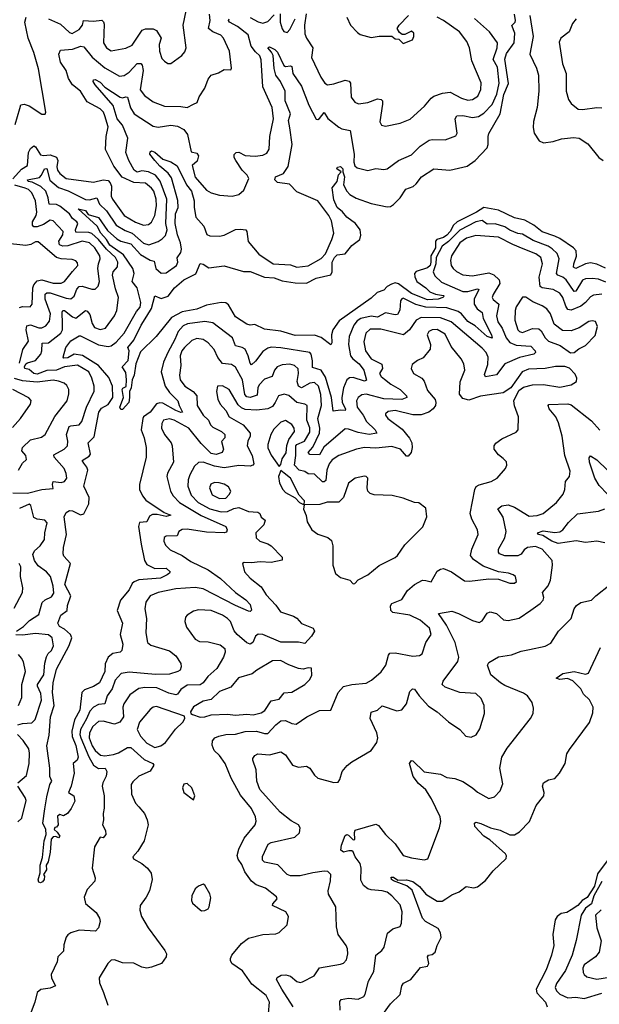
# Model space of a CAD drawing. Extents: x 1552294 to 1694791, y 811929 to 917222.
# Tile 595 of 643: x 1666307 to 1669900, y 894661 to 900769. Entities that reach past the tile are written whole.
import ezdxf

# ---------------------------------------------------------------- set-up
doc = ezdxf.new("R2010")
doc.units = 0

msp = doc.modelspace()

# ---------------------------------------------------------------- linework, layer by layer
at = {"layer": '0CON10XD'}
for points in [[(1666485, 900774.4), (1666560.8, 900740.8), (1666615, 900689.2), (1666633, 900683), (1666675, 900707.5), (1666696.7, 900735), (1666703.3, 900765), (1666765, 900760.4), (1666815.7, 900765.7), (1666827, 900757), (1666831.7, 900741.7), (1666827.5, 900625), (1666845, 900595.6), (1666875, 900576.2), (1666965, 900593.3), (1667005, 900610.6), (1667067.1, 900705), (1667086.9, 900713.1), (1667135, 900712.5), (1667155, 900702.5), (1667183.6, 900655), (1667171.2, 900615), (1667173.3, 900575), (1667189.2, 900529.2), (1667205, 900511.4), (1667225, 900498), (1667245, 900498), (1667312.5, 900547.5), (1667330.6, 900569.4), (1667338.4, 900595), (1667320, 900735), (1667359.1, 900925)], [(1666265, 899782.9), (1666318.7, 899841.3), (1666354.5, 899865), (1666362.6, 899945), (1666375, 899971.1), (1666395, 899986.9), (1666405, 899980.6), (1666435, 899931.8), (1666455, 899926.8), (1666495, 899931.4), (1666535, 899916.9), (1666542.8, 899895), (1666537.3, 899857.3), (1666542.1, 899835), (1666555.4, 899815), (1666595.2, 899785.2), (1666765, 899760.6), (1666825, 899776.2), (1666855, 899772.5), (1666868.3, 899758.3), (1666876, 899736), (1666874.8, 899675), (1666881.4, 899655), (1666954, 899554), (1667025, 899512.6), (1667075, 899494.7), (1667105, 899497.9), (1667125, 899513.6), (1667144.4, 899555.6), (1667154.8, 899615), (1667152.4, 899655), (1667137.8, 899705), (1667125, 899723.8), (1667086.1, 899756.1), (1667015, 899759.3), (1666942.6, 899792.6), (1666890.3, 899860.3), (1666839.1, 899965), (1666843, 900045), (1666854.7, 900104.7), (1666835, 900173.8), (1666826.4, 900195), (1666806.4, 900216.4), (1666725, 900259.5), (1666685, 900325.5), (1666635.2, 900365.2), (1666609.1, 900405), (1666594.2, 900455), (1666559.5, 900505), (1666549.2, 900555), (1666559.1, 900580.9), (1666635, 900587.3), (1666685.2, 900605.2), (1666705, 900601.4), (1666756.6, 900536.6), (1666835, 900470.2), (1666925, 900420), (1666955, 900423.5), (1666985, 900444.7), (1667035, 900497.7), (1667057.9, 900497.9), (1667066.4, 900486.4), (1667071.9, 900455), (1667053.9, 900335), (1667079.9, 900299.9), (1667135, 900258.8), (1667205, 900233.3), (1667305, 900231.4), (1667345, 900224.5), (1667385, 900245.7), (1667407.5, 900255), (1667418.7, 900291.3), (1667455, 900343.8), (1667475, 900400), (1667493.8, 900425), (1667540, 900440), (1667575, 900460), (1667615, 900457.5), (1667620.7, 900469.3), (1667606.7, 900575), (1667569.6, 900655), (1667553.5, 900673.5), (1667503.6, 900695), (1667478.5, 900715), (1667488.1, 900765), (1667483.5, 900803.5)], [(1667585, 899013.1), (1667555, 899015.3), (1667465, 898999.1), (1667405, 898973.8), (1667315, 898957.2), (1667248.9, 898921.1), (1667153.3, 898805), (1667055, 898708.8), (1667026.8, 898635), (1667017.7, 898565), (1667004, 898535), (1666997.8, 898485), (1666987.1, 898462.9), (1666988.7, 898425), (1666982.7, 898395), (1666945, 898351.9), (1666935, 898350.8), (1666928.5, 898365), (1666950.9, 898425), (1666942.5, 898475), (1666946.1, 898483.9), (1666966.8, 898493.2), (1666968.2, 898535), (1666965, 898580), (1666943.3, 898615), (1666980, 898655), (1666986.7, 898715), (1666977.5, 898735), (1667015, 898781.2), (1667060.8, 898875), (1667095, 898930), (1667123.3, 898976.7), (1667145, 899056.7), (1667185, 899039.7), (1667227.3, 899055), (1667266, 899105), (1667324.3, 899155), (1667398.2, 899191.8), (1667425, 899256.7), (1667445, 899252), (1667479.7, 899229.7), (1667575, 899241.6), (1667695, 899208.2), (1667735, 899207), (1667825, 899172.1), (1667885, 899167.4), (1667935, 899150), (1668015, 899136.2), (1668085, 899134.7), (1668145, 899165.2), (1668235, 899186.7), (1668244.3, 899205.7), (1668244.5, 899265), (1668258.5, 899295), (1668275, 899310), (1668324.2, 899315.8), (1668365, 899367.6), (1668414.7, 899405), (1668422.5, 899432.5), (1668418.5, 899465), (1668388.2, 899505), (1668335, 899544.1), (1668308, 899578), (1668275.9, 899605), (1668255, 899651.9), (1668243.2, 899726.8), (1668275, 899766.2), (1668283.8, 899806.2), (1668300, 899825), (1668273.8, 899843.8), (1668276.7, 899855), (1668295, 899858.1), (1668311.2, 899845), (1668310, 899825), (1668320, 899795), (1668313.9, 899745), (1668335.2, 899705.2), (1668354.2, 899684.2), (1668392.2, 899662.2), (1668485, 899628.9), (1668585, 899607.7), (1668605, 899610.4), (1668625, 899622.9), (1668665, 899663.3), (1668701.5, 899718.5), (1668745.6, 899735), (1668765, 899751.1), (1668797.1, 899795), (1668875, 899843.6), (1668974, 899836), (1669080.1, 899859.9), (1669130, 899895), (1669205.5, 899975), (1669212.1, 899995), (1669211.1, 900045), (1669216.3, 900063.7), (1669285.2, 900185), (1669308.3, 900305), (1669336.7, 900373.3), (1669315.2, 900525), (1669325, 900558.7), (1669371.4, 900625), (1669376.2, 900685), (1669357, 900733), (1669378.8, 900755), (1669381.2, 900765), (1669374.3, 900804.3)], [(1667735, 900783.3), (1667785, 900755.7), (1667815, 900748.2), (1667845, 900758.2), (1667885, 900799.3)], [(1667921.1, 900805), (1667921.9, 900755), (1667933.5, 900713.5), (1667945, 900696.9), (1667965, 900689.2), (1667982.3, 900707.7), (1668015, 900775.5)], [(1668083.5, 900805), (1668072.4, 900735), (1668075, 900681.2), (1668084.6, 900655), (1668124, 900595), (1668116.5, 900535), (1668173.4, 900413.4), (1668199.4, 900375), (1668215, 900364.6), (1668255, 900370.5), (1668325, 900394), (1668348.8, 900388.8), (1668358.8, 900375), (1668361.2, 900288.8), (1668385, 900258), (1668406.9, 900246.9), (1668464.7, 900255.3), (1668525, 900277.5), (1668548, 900275), (1668555.4, 900265.4), (1668557.1, 900245), (1668539.2, 900135), (1668550, 900115), (1668575, 900108.6), (1668665, 900127.5), (1668728.5, 900151.5), (1668816.9, 900233.1), (1668856.9, 900283.1), (1668874.7, 900295.3), (1668927.2, 900312.8), (1668975, 900319.7), (1669045, 900282.9), (1669085, 900270.3), (1669115, 900275.3), (1669147.3, 900295), (1669165, 900336.7), (1669167.9, 900377.9), (1669110.5, 900515), (1669095.4, 900595.4), (1669079.4, 900635), (1669034.3, 900695), (1668934.4, 900765), (1668895.2, 900785.2)], [(1668335.8, 900785), (1668358.8, 900735), (1668400.3, 900690.3), (1668417.7, 900677.7), (1668485, 900658.8), (1668535, 900668.1), (1668615, 900667.5), (1668635, 900650), (1668658.3, 900648.3), (1668685, 900622.5), (1668742.5, 900645), (1668751.2, 900665), (1668751.2, 900685), (1668735, 900698), (1668695, 900677.5), (1668678.3, 900678.3), (1668660.7, 900690.7), (1668646.7, 900715), (1668658.8, 900735), (1668717.8, 900795)], [(1669469.4, 900795), (1669491.1, 900665), (1669470, 900555), (1669511.7, 900468.3), (1669523.6, 900425), (1669526.2, 900325), (1669514.5, 900224.5), (1669493.1, 900136.9), (1669490.9, 900100.9), (1669496.2, 900065), (1669526.9, 900016.9), (1669555, 900005.5), (1669615, 900014.6), (1669665, 900030.4), (1669740.5, 900039.5), (1669775, 900035.4), (1669829.1, 899999.1), (1669897.1, 899915), (1669925, 899896.5)], [(1666278.3, 900118.3), (1666307.9, 900217.9), (1666315, 900241.2), (1666335, 900245.6), (1666365.3, 900235.3), (1666445, 900184.2), (1666465, 900182.5), (1666470, 900195), (1666423.1, 900465), (1666394.5, 900565), (1666360.5, 900655), (1666338.5, 900755), (1666346.7, 900785)], [(1666438.7, 899735), (1666385, 899762.2), (1666360, 899765), (1666354.7, 899775), (1666429.5, 899790.5), (1666443, 899805), (1666460.9, 899845), (1666475, 899846.1), (1666494.1, 899774.1), (1666548.6, 899728.6), (1666607.9, 899707.9), (1666715, 899653.6), (1666738.8, 899651.2), (1666785, 899663.9), (1666802, 899625), (1666845, 899583.3), (1666904.2, 899495), (1666961.1, 899461.1), (1667005, 899444.4), (1667075, 899383.3), (1667106.8, 899373.2), (1667165, 899392.7), (1667190.2, 899409.8), (1667209.9, 899430.1), (1667220.8, 899465), (1667213.1, 899505), (1667219.7, 899655), (1667177.5, 899767.5), (1667147.9, 899805), (1667105, 899824.8), (1667065, 899831.8), (1667035, 899823.8), (1667015.9, 899835), (1666983.6, 899895), (1666965.6, 899945), (1666976.4, 900035), (1666944.8, 900115), (1666910.8, 900155), (1666886.6, 900236.6), (1666774.9, 900364.9), (1666762.5, 900385), (1666765, 900395.3), (1666775, 900398.1), (1666805, 900381.2), (1666835, 900351.8), (1666928.9, 900288.9), (1666945, 900284.2), (1666965, 900291.2), (1666975, 900287.8), (1666993.2, 900223.2), (1667016.9, 900185), (1667135, 900107.9), (1667165, 900102.2), (1667245, 900115.6), (1667285, 900108.2), (1667325, 900087.3), (1667346.8, 900056.8), (1667370.5, 899950.5), (1667405, 899941.1), (1667415.6, 899925), (1667407.9, 899892.1), (1667375.9, 899865), (1667395, 899792.2), (1667465, 899711.8), (1667495, 899695.5), (1667545, 899681.2), (1667625, 899675.6), (1667666.2, 899685), (1667697.2, 899712.8), (1667727.9, 899785), (1667717.5, 899805), (1667686.2, 899835), (1667647.5, 899895), (1667636.2, 899915), (1667636.4, 899933.6), (1667648.8, 899945), (1667665, 899947.1), (1667705, 899927.8), (1667766.7, 899923.3), (1667815, 899927.9), (1667839.4, 899940.6), (1667854.4, 899965.6), (1667857.8, 900045), (1667880, 900155), (1667872.5, 900225), (1667815, 900353.3), (1667805, 900520), (1667794.7, 900545), (1667769.4, 900569.4), (1667742, 900605), (1667723.2, 900675), (1667656.6, 900726.6), (1667606.7, 900755), (1667600.5, 900765), (1667605.5, 900774.5)], [(1666514.4, 896655.6), (1666535, 896739.4), (1666613.9, 896886.1), (1666629.6, 896935), (1666622, 896955), (1666585, 896989.3), (1666554.8, 897005), (1666542.6, 897025), (1666562.5, 897075), (1666600.8, 897105), (1666604.2, 897135), (1666623.4, 897195), (1666586.5, 897265), (1666621.9, 897395), (1666581.5, 897441.5), (1666576.3, 897456.3), (1666577.7, 897495), (1666597.8, 897575), (1666583.6, 897685), (1666595, 897712.1), (1666615, 897725.4), (1666635, 897722.3), (1666685, 897698.5), (1666705, 897702.9), (1666735.9, 897765), (1666736.7, 897805), (1666704.3, 897875), (1666730, 897975), (1666723.8, 897993.8), (1666705, 898017.9), (1666694.4, 898035), (1666737.6, 898062.4), (1666745.4, 898075), (1666731.8, 898145), (1666767.7, 898182.3), (1666797.9, 898335), (1666815, 898358.9), (1666855, 898381.6), (1666884, 898425), (1666882.6, 898495), (1666860.3, 898550.3), (1666795.5, 898625), (1666696.9, 898686.9), (1666645, 898693.7), (1666605, 898672.5), (1666580.4, 898670.4), (1666577.1, 898675), (1666592.1, 898735), (1666625, 898777.8), (1666675, 898808.2), (1666685, 898807.9), (1666795, 898751.7), (1666855, 898742.1), (1666875, 898745.3), (1666905, 898768.4), (1666954.8, 898825), (1667031.4, 898958.6), (1667053.8, 898985), (1667057.3, 899015), (1667035.2, 899105), (1667005.3, 899145), (1667016.8, 899195), (1667009, 899225), (1666949.6, 899309.6), (1666865, 899370.8), (1666844.9, 899404.9), (1666809.2, 899445), (1666787.9, 899487.9), (1666668.8, 899595), (1666715, 899585.7), (1666731.7, 899561.7), (1666795, 899541.2), (1666852.1, 899462.1), (1666909.9, 899409.9), (1666935, 899395.2), (1666995, 899378.7), (1667055, 899312.1), (1667115, 899276.5), (1667140.8, 899270.8), (1667151.8, 899225), (1667185, 899197.9), (1667215, 899199.3), (1667280, 899245), (1667287.5, 899265), (1667282.7, 899292.7), (1667306.2, 899325), (1667310.2, 899345), (1667304.8, 899385), (1667285.6, 899435), (1667270.3, 899505), (1667272.9, 899565), (1667288.9, 899605), (1667287.4, 899647.4), (1667247.7, 899787.7), (1667227.9, 899817.9), (1667175, 899861.1), (1667144.1, 899895), (1667114.7, 899935), (1667115, 899950), (1667123.3, 899955), (1667145, 899948.2), (1667195, 899904.7), (1667245, 899887.3), (1667282.6, 899862.6), (1667341, 899745), (1667371.6, 899705), (1667388, 899645), (1667388.4, 899605), (1667399.7, 899545), (1667447.8, 899487.8), (1667467.3, 899437.3), (1667485, 899429.4), (1667546.1, 899426.1), (1667575, 899432.5), (1667645, 899466.9), (1667675, 899470.4), (1667708, 899465), (1667714.5, 899454.5), (1667722.9, 899392.9), (1667789.2, 899315), (1667878.8, 899255), (1667985, 899248.6), (1668025, 899234.6), (1668095, 899243.2), (1668175, 899286.9), (1668202.9, 899317.1), (1668242.9, 899405), (1668253.8, 899445), (1668240.8, 899520.8), (1668223.5, 899555), (1668154.7, 899644.7), (1668025, 899701.5), (1667980, 899750), (1667905, 899759.6), (1667888.1, 899775), (1667893.1, 899795), (1667942.2, 899815), (1667971.2, 899858.8), (1667996.6, 899995), (1667982.3, 900097.7), (1667973.6, 900145), (1667986.3, 900185), (1667953.5, 900265), (1667952.4, 900325), (1667924, 900385), (1667894.6, 900424.6), (1667884.4, 900465.6), (1667877.4, 900547.4), (1667868.4, 900568.4), (1667846, 900595), (1667855, 900601.4), (1667888.1, 900585), (1667905, 900568.5), (1667944.4, 900484.4), (1667955, 900478.4), (1667985, 900482.5), (1667995, 900478), (1668001.2, 900435), (1668055, 900356.2), (1668098.6, 900238.6), (1668145, 900152.5), (1668155, 900150), (1668165, 900155.7), (1668195, 900194.2), (1668216.9, 900156.9), (1668285, 900103.5), (1668305, 900092.5), (1668355, 900082), (1668380, 899935), (1668377.8, 899885), (1668385, 899862.9), (1668399.3, 899850.7), (1668465, 899834.5), (1668515, 899845.6), (1668565, 899840), (1668585, 899844.3), (1668654.7, 899895.3), (1668735, 899930.5), (1668788.9, 899985), (1668845, 900021.1), (1668865, 900026.7), (1668945, 900023.5), (1669010.5, 900049.5), (1669019.5, 900065), (1669007.3, 900155), (1669017.1, 900172.9), (1669054.2, 900175.8), (1669115, 900162.2), (1669151.3, 900168.7), (1669185, 900189.1), (1669235, 900242.9), (1669265, 900306.4), (1669280.3, 900375), (1669269.8, 900475), (1669242.1, 900522.1), (1669266.7, 900595), (1669268.7, 900625), (1669219.6, 900695), (1669126.9, 900776.9)], [(1669756, 900775), (1669734.5, 900745.5), (1669714, 900695), (1669662, 900655), (1669650.9, 900629.1), (1669671.8, 900495), (1669694.4, 900435), (1669695.6, 900325), (1669710, 900275), (1669725, 900250), (1669768.8, 900215), (1669795, 900211.8), (1669885, 900224.5), (1669915, 900222.5)], [(1666265, 897834), (1666355, 897831.8), (1666444.6, 897854.6), (1666515, 897860), (1666510, 897885), (1666515, 897904), (1666565, 897898.9), (1666583.8, 897905), (1666599.2, 897925), (1666594.4, 897955), (1666581.9, 897985), (1666521.1, 898055), (1666519.4, 898070.6), (1666583.5, 898105), (1666602.7, 898125), (1666606.1, 898153.9), (1666596.8, 898195), (1666614.6, 898245), (1666625, 898250.8), (1666674.7, 898255.3), (1666693.2, 898276.8), (1666721.9, 898365), (1666768.7, 898465), (1666769.7, 898495), (1666754.7, 898545), (1666734.8, 898584.8), (1666665, 898626.4), (1666585, 898615.9), (1666535, 898595.1), (1666475, 898592.3), (1666415, 898571.1), (1666394.7, 898575), (1666365, 898598.6), (1666338.9, 898605), (1666335.9, 898615), (1666345, 898634.6), (1666355, 898641.6), (1666405, 898654.3), (1666438.8, 898695), (1666445.3, 898715), (1666447.2, 898762.8), (1666485, 898763.7), (1666562.2, 898825), (1666572.1, 898845), (1666571.7, 898881.7), (1666569.7, 898955), (1666574.3, 898965.7), (1666585, 898964.6), (1666635, 898926.8), (1666655, 898918.4), (1666715, 898964.6), (1666725, 898961.2), (1666740.9, 898940.9), (1666755.3, 898885.3), (1666770.4, 898860.4), (1666805, 898847.1), (1666838.6, 898855), (1666895, 898932.9), (1666910, 898965), (1666920, 899045), (1666900.1, 899100.1), (1666882.7, 899185), (1666886.7, 899205), (1666913, 899237), (1666916.1, 899265), (1666900.5, 899295), (1666844.8, 899344.8), (1666795, 899404.9), (1666755, 899442.4), (1666735, 899448.6), (1666655, 899450.5), (1666653.5, 899465), (1666666.5, 899505), (1666661.2, 899515), (1666633.8, 899535), (1666615.8, 899565), (1666555, 899613.5), (1666535, 899622.5), (1666490, 899625), (1666484.4, 899665), (1666468.2, 899705), (1666438.7, 899735)], [(1666305, 898637.6), (1666326.9, 898723.1), (1666361, 898775), (1666347, 898845), (1666350.5, 898869.5), (1666375, 898876), (1666425, 898858.2), (1666445, 898857.1), (1666469.6, 898870.4), (1666490.8, 898899.2), (1666497.5, 898945), (1666464.4, 899035), (1666465, 899067.3), (1666475.3, 899074.7), (1666495.2, 899074.8), (1666595, 899041.6), (1666625, 899038.2), (1666645, 899053.3), (1666661.4, 899098.6), (1666676.5, 899113.5), (1666695, 899116.3), (1666755, 899097.7), (1666775, 899097.5), (1666793.2, 899116.8), (1666800.8, 899145), (1666791.9, 899225), (1666796.2, 899255), (1666805.3, 899285), (1666803.7, 899305), (1666773.4, 899355), (1666740, 899385), (1666695, 899394.8), (1666605, 899365.7), (1666574.2, 899364.2), (1666553.4, 899373.4), (1666550.3, 899395), (1666574.8, 899435), (1666576.6, 899455), (1666515, 899522.4), (1666495, 899525.3), (1666455, 899498), (1666414.8, 899484.8), (1666394.5, 899484.5), (1666387, 899495), (1666386.3, 899515), (1666408.7, 899555), (1666412.7, 899575), (1666404.7, 899645), (1666382.5, 899695), (1666361.8, 899715), (1666340.8, 899725), (1666276.3, 899743.7)], [(1669938.4, 899228.4), (1669885, 899253), (1669845, 899261.1), (1669815, 899254.8), (1669755, 899224.8), (1669741.1, 899235), (1669742.6, 899255), (1669758.5, 899301.5), (1669756.6, 899335), (1669740, 899355), (1669655, 899411.4), (1669625, 899426.9), (1669545, 899452.4), (1669493.6, 899495), (1669438.5, 899525), (1669375, 899539.4), (1669275, 899587.2), (1669185, 899605.2), (1669138.1, 899575), (1669019.4, 899515), (1668996.6, 899495), (1668975.3, 899455), (1668955, 899433), (1668935, 899418.7), (1668893, 899405), (1668884.7, 899395), (1668884, 899355), (1668855.1, 899305), (1668856.7, 899265), (1668851, 899245), (1668835, 899229.7), (1668765, 899207.1), (1668753.8, 899195), (1668755.7, 899175), (1668769.7, 899145), (1668825.3, 899105.3), (1668850.1, 899080.1), (1668885, 899065.7), (1668935, 899058.2), (1668938.5, 899055), (1668929.2, 899045), (1668901.4, 899035), (1668835, 899031.3), (1668735, 899069.8), (1668655, 899131.7), (1668635, 899136.2), (1668611.3, 899128.7), (1668585.7, 899114.3), (1668565, 899090.5), (1668522.8, 899077.2), (1668485, 899042.7), (1668287.9, 898902.1), (1668248.5, 898845), (1668240.4, 898815), (1668242, 898765), (1668235, 898753.3), (1668176.9, 898796.9), (1668135, 898813.1), (1668015, 898810.9), (1667926.3, 898836.3), (1667825, 898849.5), (1667765, 898877.5), (1667735, 898874.5), (1667715, 898879.5), (1667645, 898925.7), (1667601.4, 899001.4), (1667585, 899013.1)], [(1669941.6, 899141.6), (1669895, 899159.5), (1669855, 899164.7), (1669815, 899160.9), (1669797, 899153), (1669755, 899084.5), (1669745, 899082.5), (1669695, 899155.9), (1669675, 899171.8), (1669643.8, 899183.8), (1669635.4, 899195), (1669652.1, 899285), (1669638.3, 899318.3), (1669608.7, 899348.7), (1669582.5, 899365), (1669489.2, 899399.2), (1669425, 899438.7), (1669395, 899443.4), (1669345, 899462.8), (1669315, 899484), (1669255, 899503), (1669205, 899501.6), (1669173.8, 899523.8), (1669135, 899515.2), (1669036.1, 899463.9), (1668965.8, 899394.2), (1668926.2, 899363.8), (1668889.7, 899295), (1668886.2, 899253.8), (1668870.3, 899205), (1668879.7, 899179.7), (1668921.6, 899141.6), (1669055, 899083.5), (1669085, 899083.8), (1669145, 899098.8), (1669154.3, 899095), (1669124, 899035), (1669124.8, 899005), (1669142.9, 898975), (1669173.8, 898953.8), (1669180.2, 898915), (1669232.5, 898815), (1669236.2, 898793.8), (1669205.5, 898805), (1669130.2, 898870.2), (1669085, 898897.8), (1669046, 898945), (1669025, 898959.1), (1668955, 898981.2), (1668825, 898986.7), (1668763.3, 899003.3), (1668685, 899041.8), (1668675, 899037.9), (1668668.7, 899025), (1668663.6, 898966.4), (1668648.8, 898941.2), (1668635, 898938.1), (1668575, 898951.2), (1668525, 898924.8), (1668485, 898930.2), (1668421.5, 898915), (1668398.8, 898901.2), (1668377.8, 898875), (1668350.3, 898805), (1668346.2, 898755), (1668357.8, 898685), (1668373.2, 898665), (1668411.2, 898635), (1668440.3, 898595), (1668456.2, 898533.8), (1668445, 898526.7), (1668375, 898549.7), (1668352.2, 898547.8), (1668335.2, 898534.8), (1668313.9, 898485), (1668304.8, 898425), (1668306.9, 898395), (1668326.3, 898355), (1668325, 898344.6), (1668295, 898347.9), (1668251.1, 898341.1), (1668240.4, 898425), (1668202.3, 898552.3), (1668174.9, 898594.9), (1668122.4, 898612.4), (1668122.4, 898652.4), (1668113.5, 898695), (1668104.7, 898704.7), (1667925, 898734.1), (1667865, 898738), (1667845, 898731.8), (1667815, 898710.8), (1667768.1, 898651.9), (1667745, 898627.5), (1667735, 898638), (1667723.9, 898685), (1667704.8, 898724.8), (1667686.6, 898736.6), (1667645.3, 898745.3), (1667626.5, 898795), (1667505, 898889.6), (1667455, 898896.2), (1667347.2, 898882.8), (1667319.5, 898870.5), (1667289.7, 898835), (1667269.5, 898785), (1667224.4, 898705), (1667199.1, 898645), (1667184.7, 898585.3), (1667208.9, 898495), (1667235.7, 898455.7), (1667287.9, 898405), (1667295.3, 898375), (1667316, 898335), (1667305, 898333.5), (1667275.6, 898345), (1667195, 898390), (1667175, 898392.2), (1667155, 898385.3), (1667116.7, 898335), (1667075, 898305.4), (1667069.8, 898295), (1667060.2, 898225), (1667077.8, 898175), (1667091.4, 898115), (1667091.1, 898055), (1667048.9, 897885), (1667050.6, 897855), (1667068.9, 897815), (1667089.6, 897789.6), (1667201.9, 897711.9), (1667243.8, 897695), (1667215, 897686.5), (1667160.1, 897700.1), (1667129.7, 897700.3), (1667111.6, 897688.4), (1667096.2, 897653.8), (1667049.3, 897650.7), (1667044, 897625), (1667060.2, 897515), (1667079.7, 897415), (1667095, 897390.4), (1667145.7, 897365.7), (1667215, 897367.7), (1667239.2, 897345), (1667235.8, 897335), (1667221.4, 897325), (1667180.8, 897305), (1667046.4, 897293.6), (1667017.7, 897282.3), (1667005, 897271.1), (1666985, 897231.5), (1666931.7, 897168.3), (1666911.5, 897105), (1666943.6, 897025), (1666930, 896955), (1666946.7, 896895), (1666940.8, 896855), (1666930, 896845), (1666885, 896836.9), (1666856, 896814), (1666836.4, 896773.6), (1666835.3, 896724.7), (1666801.4, 896655), (1666765, 896632.8), (1666708, 896612), (1666692, 896595), (1666680.8, 896485), (1666646.4, 896425), (1666630.8, 896355), (1666633.1, 896323.1), (1666655, 896266), (1666668.8, 896195), (1666663.4, 896176.6), (1666639.4, 896155), (1666644, 896095), (1666626, 896014), (1666610, 895975), (1666642.5, 895955), (1666648.3, 895921.7), (1666626.7, 895875), (1666602.5, 895845), (1666579.3, 895830.7), (1666555, 895838.8), (1666541.8, 895828.2), (1666546.2, 895775), (1666535, 895760), (1666525, 895757.5), (1666521.2, 895745), (1666538.3, 895728.3), (1666556.4, 895703.6), (1666546.7, 895693.3), (1666532, 895702), (1666515, 895700.5), (1666501.8, 895685), (1666495.5, 895605), (1666482.9, 895545), (1666471.2, 895525), (1666473.1, 895495), (1666454, 895466), (1666460, 895455), (1666458, 895435), (1666448.8, 895421.2), (1666435, 895414.5), (1666425, 895418.8), (1666422.4, 895432.4), (1666433.1, 895476.9), (1666433.1, 895525), (1666448, 895572), (1666458.5, 895675), (1666471.1, 895715), (1666469.7, 895745), (1666451.5, 895785), (1666463.2, 895873.2), (1666475, 895947.5), (1666494.2, 896025), (1666505.6, 896045), (1666492.9, 896075), (1666493.8, 896125), (1666476.3, 896265), (1666489.4, 896330.6), (1666498.1, 896445), (1666520.4, 896515), (1666511.3, 896595), (1666514.4, 896655.6)], [(1666305, 898983.3), (1666325, 898991.1), (1666371.4, 898988.6), (1666385, 899004), (1666388.8, 899105), (1666395.6, 899125), (1666415, 899150), (1666445, 899155.2), (1666515, 899134.8), (1666565, 899134.2), (1666585, 899146.2), (1666633.6, 899206.4), (1666666.7, 899245), (1666665, 899260), (1666655, 899272.5), (1666632.4, 899282.4), (1666565, 899286.2), (1666535, 899294.8), (1666421.1, 899391.1), (1666405, 899390.8), (1666375.4, 899374.6), (1666345, 899367.5), (1666213, 899383)], [(1669428.6, 899348.6), (1669364, 899374), (1669275, 899419.6), (1669135, 899429.6), (1669076.5, 899413.5), (1669034.9, 899385.1), (1668983.5, 899305), (1668977.6, 899275), (1668982.7, 899245), (1668993.8, 899225), (1669015, 899206.2), (1669055, 899185.9), (1669115, 899180.5), (1669215, 899198.3), (1669246.1, 899186.1), (1669279.2, 899155), (1669283.6, 899133.6), (1669242.8, 899065), (1669236.9, 899045), (1669242.9, 899032.9), (1669277.1, 899005), (1669263, 898933), (1669270.7, 898895), (1669298.8, 898855), (1669322.1, 898795), (1669345, 898767), (1669385, 898750), (1669475, 898743.2), (1669501.8, 898715), (1669504.4, 898705), (1669494, 898695), (1669405.4, 898674.6), (1669314.6, 898635), (1669263.2, 898566.8), (1669194.1, 898554.1), (1669188.7, 898568.7), (1669208.8, 898631.2), (1669210.5, 898675), (1669199.7, 898705), (1669175, 898732), (1668982.5, 898895), (1668915, 898919), (1668795, 898922.7), (1668764.8, 898905.2), (1668723.8, 898846.2), (1668686.4, 898813.6), (1668545, 898850), (1668480.6, 898849.4), (1668453.4, 898825), (1668440.1, 898769.9), (1668450.6, 898715), (1668486.3, 898666.3), (1668552.2, 898632.2), (1668555.9, 898605), (1668538.2, 898575), (1668548.4, 898555), (1668568.4, 898538.4), (1668607.7, 898507.7), (1668666.2, 898475), (1668705.6, 898435), (1668707.5, 898425), (1668675, 898412.8), (1668565, 898417.8), (1668455, 898447), (1668428.6, 898441.4), (1668405.2, 898424.8), (1668395.8, 898405), (1668398.3, 898365), (1668436.4, 898316.4), (1668456.3, 898276.3), (1668511.2, 898225), (1668520, 898205), (1668473.8, 898196.2), (1668405, 898207.7), (1668345, 898229.1), (1668325, 898230.4), (1668191.9, 898118.1), (1668165, 898070.4), (1668105, 898072.5), (1668096.2, 898085), (1668123.6, 898116.4), (1668165.8, 898205), (1668168.6, 898235), (1668155.9, 898295), (1668178.2, 898375), (1668174.8, 898445), (1668160.3, 898495), (1668135, 898517.9), (1668105, 898513.5), (1668055, 898484.7), (1668035.4, 898495), (1668027.6, 898525), (1668036.4, 898575), (1668032.4, 898602.4), (1668011.1, 898625), (1667982.2, 898632.2), (1667935, 898628.2), (1667903.5, 898615), (1667887.1, 898595), (1667872.2, 898555), (1667825, 898539.2), (1667791.2, 898505), (1667783.3, 898485), (1667779, 898441), (1667735, 898426), (1667715, 898430), (1667702.6, 898445), (1667688.4, 898535), (1667645, 898613.8), (1667619.8, 898629.8), (1667565, 898637.5), (1667535, 898674.5), (1667513.2, 898723.2), (1667474.7, 898764.7), (1667445, 898784.6), (1667405, 898791.5), (1667375, 898778.2), (1667328.6, 898735), (1667312.2, 898715), (1667302, 898685), (1667305.8, 898625), (1667298.2, 898565), (1667301.3, 898535), (1667331.2, 898495), (1667382.2, 898462.2), (1667405.2, 898435.2), (1667408.2, 898375), (1667445, 898316.9), (1667476.5, 898285), (1667490.5, 898255), (1667505, 898241.4), (1667558.8, 898215), (1667578.8, 898195), (1667579.5, 898175), (1667557.1, 898152.9), (1667571.1, 898105), (1667561.4, 898085), (1667525, 898070.9), (1667495, 898078.4), (1667431, 898141), (1667354.7, 898235), (1667265, 898285.7), (1667235, 898293.6), (1667198, 898285), (1667188.1, 898265), (1667185.6, 898235), (1667204.6, 898195), (1667245.3, 898145.3), (1667251.5, 898125), (1667260.3, 898025), (1667223.8, 897956.2), (1667219.1, 897935), (1667240.9, 897845), (1667258.7, 897815), (1667297.3, 897775), (1667432.6, 897692.6), (1667585.5, 897625.5), (1667593.8, 897605), (1667589.2, 897590.8), (1667575, 897586), (1667465, 897589.5), (1667345, 897608.3), (1667315, 897607.3), (1667294.4, 897595), (1667283, 897567), (1667215.4, 897564.6), (1667202.2, 897557.8), (1667200, 897535), (1667210.2, 897510.2), (1667240, 897480), (1667315, 897444.6), (1667368.2, 897408.2), (1667475, 897356.9), (1667552.2, 897302.2), (1667644.8, 897214.8), (1667709.8, 897169.8), (1667735, 897142), (1667743.9, 897106.1), (1667735, 897098), (1667725, 897100), (1667645, 897134.4), (1667445, 897239.2), (1667395, 897247.7), (1667275, 897239.5), (1667164.7, 897215.3), (1667115.3, 897194.7), (1667088.9, 897155), (1667083.3, 897115), (1667093.6, 897055), (1667089.1, 896965), (1667099.4, 896905), (1667119.4, 896889.4), (1667235, 896852.9), (1667275, 896822.9), (1667306.4, 896775), (1667308.9, 896755), (1667301.4, 896735), (1667288, 896725), (1667235, 896709.2), (1667148.1, 896708.1), (1666985, 896721.6), (1666936.9, 896713.1), (1666898.2, 896671.8), (1666881.1, 896618.9), (1666848.6, 896575), (1666835.8, 896524.2), (1666795, 896520.2), (1666765, 896505.3), (1666741.2, 896478.8), (1666722.1, 896432.1), (1666683.1, 896365), (1666680.4, 896335), (1666686.3, 896315), (1666735, 896196.6), (1666764.3, 896144.3), (1666794.8, 896124.8), (1666836.3, 896126.3), (1666847.8, 896105), (1666843.5, 896076.5), (1666821.5, 896035), (1666819.1, 896015), (1666831.2, 895955), (1666831.7, 895878.3), (1666824.2, 895844.2), (1666827.5, 895805), (1666821.2, 895775), (1666839.1, 895739.1), (1666840.5, 895715), (1666825, 895694.2), (1666805, 895697.5), (1666771.7, 895638.3), (1666755.5, 895505), (1666774.5, 895445), (1666773.6, 895425), (1666725, 895374.2), (1666706.9, 895325), (1666715, 895286.2), (1666780.2, 895230.2), (1666801.1, 895195), (1666805.5, 895175), (1666795.3, 895134.7), (1666776.2, 895115), (1666675, 895121.5), (1666625, 895104.3), (1666605, 895092), (1666595, 895076.7), (1666580.3, 895029.7), (1666578.7, 894991.3), (1666543.8, 894955), (1666538.8, 894925), (1666503.1, 894845), (1666503.8, 894823.8), (1666530, 894775), (1666495, 894760.4), (1666438.1, 894751.9), (1666416.2, 894735), (1666400, 894675), (1666337.3, 894505)], [(1669915, 899066.2), (1669865, 899060.9), (1669845, 899049.6), (1669815.4, 899014.6), (1669785, 898993), (1669726.7, 898966.7), (1669705, 898970.9), (1669691.9, 898991.9), (1669675, 899046.4), (1669655, 899073.3), (1669615, 899096.4), (1669545.2, 899105.2), (1669532.6, 899115), (1669527.7, 899172.3), (1669548.4, 899255), (1669537.3, 899295), (1669506.9, 899316.9), (1669428.6, 899348.6)], [(1669722.1, 898702.1), (1669745, 898704), (1669772.7, 898727.3), (1669815, 898748), (1669875, 898810), (1669888.2, 898865), (1669876.1, 898896.1), (1669855, 898902.2), (1669835, 898896.4), (1669775, 898857.5), (1669725, 898839.1), (1669671.7, 898841.7), (1669620.4, 898880.4), (1669598.2, 898945), (1669575, 898975.5), (1669545.8, 898995), (1669488.2, 899018.2), (1669445, 899047.1), (1669425, 899048.8), (1669385, 898987.1), (1669378.2, 898965), (1669377.5, 898905), (1669395.5, 898845), (1669405.8, 898835), (1669425, 898829.6), (1669485, 898853.7), (1669525, 898851.1), (1669540, 898840), (1669564.6, 898795), (1669585.6, 898775), (1669658.4, 898748.4), (1669722.1, 898702.1)], [(1668087.1, 896445), (1668165, 896484.3), (1668235, 896486.7), (1668280.5, 896595), (1668315, 896633.5), (1668365, 896645.3), (1668455, 896653.9), (1668487.7, 896672.3), (1668547.1, 896722.9), (1668577.3, 896765), (1668592.4, 896827.6), (1668601.3, 896838.7), (1668635, 896841.3), (1668745, 896820.8), (1668785, 896824.6), (1668802.2, 896835), (1668823.8, 896905), (1668858.5, 896955), (1668847.3, 896995), (1668788.7, 897045), (1668725, 897075.5), (1668621, 897091), (1668608.2, 897105), (1668606.6, 897133.4), (1668615, 897146.9), (1668675, 897172.2), (1668711.7, 897228.3), (1668753.8, 897266.2), (1668805, 897291.5), (1668825, 897290), (1668858.7, 897281.3), (1668895, 897348.6), (1668915, 897361.1), (1668935, 897364.4), (1668983.7, 897343.7), (1669065, 897288.8), (1669095, 897286), (1669215, 897300.6), (1669275, 897297.5), (1669345, 897273.8), (1669375, 897273.3), (1669387.5, 897285), (1669380, 897315), (1669366.7, 897325), (1669336.6, 897336.6), (1669275, 897344.4), (1669179.2, 897379.2), (1669120, 897420), (1669101.9, 897445), (1669109.5, 897485), (1669149.4, 897575), (1669145.7, 897605), (1669110, 897670), (1669099.1, 897705), (1669128.2, 897855), (1669137.6, 897872.4), (1669155, 897884.6), (1669230, 897905), (1669266, 897925), (1669318, 897985), (1669327.5, 898005), (1669325.7, 898025.7), (1669305, 898046.2), (1669275, 898070), (1669248.8, 898105), (1669247.5, 898125), (1669258.3, 898141.7), (1669295, 898169.2), (1669385, 898211.2), (1669396.2, 898225), (1669399.2, 898305), (1669374.3, 898374.3), (1669370.8, 898405), (1669400.9, 898469.1), (1669429.5, 898490.5), (1669486.9, 898503.1), (1669555, 898505.3), (1669655, 898490.3), (1669725, 898503.1), (1669758.6, 898525), (1669760, 898545), (1669749.5, 898569.5), (1669715, 898608), (1669687, 898617), (1669627.9, 898617.9), (1669565, 898604.6), (1669462.2, 898602.2), (1669422.5, 898585), (1669352, 898485), (1669305, 898454.3), (1669164.1, 898434.1), (1669092, 898408), (1669055, 898419.1), (1669034.5, 898445.5), (1669037.8, 898522.2), (1669067.1, 898595), (1669060.5, 898635), (1669043.5, 898665), (1668981.7, 898741.7), (1668945, 898817.5), (1668895, 898846.4), (1668865, 898845.9), (1668843.1, 898835), (1668833.8, 898815), (1668854.4, 898755), (1668851.9, 898725), (1668808.6, 898671.4), (1668773.8, 898655), (1668740.3, 898629.7), (1668733.9, 898606.1), (1668748.8, 898575), (1668800, 898545), (1668815, 898526), (1668835, 898470), (1668883.2, 898413.2), (1668887.7, 898395), (1668883.8, 898375), (1668870.5, 898355), (1668843.3, 898335), (1668795, 898318.9), (1668745, 898318.9), (1668635, 898345.2), (1668591.8, 898338.2), (1668575.6, 898325), (1668575.6, 898315), (1668589.5, 898295), (1668678.7, 898228.7), (1668723.9, 898173.9), (1668737.5, 898145), (1668740.4, 898115), (1668733.5, 898085), (1668715, 898060.6), (1668705, 898061.4), (1668667.5, 898105), (1668615, 898121.2), (1668515, 898111.4), (1668445, 898114.7), (1668395, 898104.7), (1668285, 898066), (1668245, 898039.6), (1668226.2, 898015), (1668211.5, 897975), (1668205, 897911.4), (1668195, 897901.6), (1668185, 897902.6), (1668135, 897949.1), (1668095, 897952.9), (1668075, 897967.3), (1668039.5, 897975), (1668010.9, 898005), (1668018.7, 898065), (1668018.4, 898125), (1668026.1, 898133.9), (1668072.5, 898155), (1668105, 898210.8), (1668105, 898237.1), (1668087.4, 898285), (1668088.5, 898375), (1668075, 898383.8), (1668025, 898393.8), (1667975, 898438.8), (1667946.4, 898446.4), (1667911.5, 898435), (1667891.4, 898395), (1667875, 898370.3), (1667844.5, 898355.5), (1667777.7, 898347.7), (1667705, 898352.1), (1667682, 898362), (1667661, 898381), (1667605, 898475.6), (1667565, 898496.9), (1667533.8, 898495), (1667526.9, 898463.1), (1667535.6, 898414.4), (1667549.1, 898385), (1667585.3, 898345.3), (1667606.5, 898306.5), (1667692.2, 898255), (1667735.3, 898205), (1667735.8, 898185), (1667720.9, 898155), (1667716.7, 898125), (1667747.4, 898065), (1667757.5, 898015), (1667751.9, 898005), (1667735, 897999.1), (1667665, 898003.2), (1667575, 897989.8), (1667515, 897998.9), (1667445, 898023.4), (1667415, 898021.8), (1667391.2, 897998.8), (1667361.1, 897945), (1667351.6, 897915), (1667349.6, 897875), (1667369.5, 897819.5), (1667414, 897774), (1667485, 897734.1), (1667555, 897716.3), (1667595, 897718), (1667635, 897737.2), (1667665, 897743.4), (1667725, 897718.8), (1667783.9, 897713.9), (1667795.3, 897705.2), (1667805, 897683.1), (1667829.4, 897665), (1667820.8, 897635), (1667770.5, 897585), (1667772.9, 897555), (1667795, 897533.5), (1667845, 897517.7), (1667865, 897504.4), (1667934, 897435), (1667933.8, 897416.2), (1667865, 897401.1), (1667796.8, 897406.8), (1667745, 897399.5), (1667697.7, 897402.3), (1667687.5, 897395), (1667701.2, 897345), (1667735.8, 897305), (1667805, 897251.1), (1667835, 897202.2), (1667895, 897136.9), (1667924.3, 897095), (1668005, 897069.6), (1668025, 897056.5), (1668055, 897022.7), (1668126, 896995), (1668135.5, 896975), (1668115.9, 896944.1), (1668075, 896899.5), (1668035, 896907.7), (1667925, 896907.5), (1667815, 896954.7), (1667785, 896958.2), (1667769.5, 896945), (1667753.3, 896905), (1667735, 896894.6), (1667715, 896903.1), (1667654.3, 896954.3), (1667637.5, 896977.5), (1667613.5, 897035), (1667595, 897055.5), (1667564.2, 897075), (1667495, 897104.4), (1667415, 897108.6), (1667385, 897100.8), (1667344.4, 897075.6), (1667335, 897062.5), (1667330, 897035), (1667340.3, 897000.3), (1667395, 896926.2), (1667422.5, 896912.5), (1667475, 896909.5), (1667550.7, 896890.7), (1667577.8, 896867.8), (1667581.5, 896845), (1667570.8, 896815), (1667528.5, 896745), (1667473.9, 896695), (1667445, 896654.8), (1667425, 896642.1), (1667345, 896640.8), (1667306.3, 896613.7), (1667285.4, 896585), (1667275, 896581.6), (1667231.7, 896591.7), (1667156.7, 896625), (1667082.6, 896627.4), (1667045, 896619.6), (1666988.9, 896581.1), (1666952.9, 896525), (1666947.2, 896505), (1666949.8, 896445), (1666928.2, 896411.8), (1666895, 896399.6), (1666825, 896418.4), (1666795, 896415.6), (1666760.8, 896385), (1666739.5, 896345), (1666738.1, 896315), (1666756.5, 896265), (1666775.2, 896235), (1666807.3, 896207.3), (1666835, 896201.7), (1666889.5, 896210.5), (1666919, 896221), (1666975, 896254.8), (1666995, 896255.2), (1667079.5, 896179.5), (1667132, 896155), (1667138.8, 896145), (1667115, 896107.5), (1667045, 896075.7), (1667008.3, 896041.7), (1666998.9, 896025), (1667000, 895965), (1667025, 895908.8), (1667045, 895886), (1667080, 895845), (1667098, 895805), (1667102.5, 895775), (1667078.6, 895675), (1667038.7, 895611.3), (1667007.5, 895575), (1667012.7, 895562.7), (1667065, 895534.2), (1667099.2, 895505), (1667122, 895475), (1667128.6, 895435), (1667111.4, 895365), (1667090.8, 895325), (1667054, 895275), (1667050.8, 895245), (1667063.1, 895205), (1667102.5, 895135), (1667207.8, 894995), (1667216.9, 894975), (1667215.7, 894955), (1667186.7, 894913.3), (1667125, 894890.8), (1667095, 894886.1), (1667065, 894892.1), (1667014.6, 894915.4), (1666945, 894918.5), (1666895, 894936.9), (1666875, 894935.8), (1666853.8, 894915), (1666800, 894825), (1666801.4, 894795), (1666826.7, 894735), (1666852.5, 894655)], [(1666298.6, 897975), (1666325, 898018), (1666348.8, 898041.2), (1666345.4, 898065), (1666320, 898095), (1666323.8, 898115), (1666375, 898163.8), (1666441.3, 898178.7), (1666464.4, 898195), (1666525, 898308.1), (1666600.9, 898405), (1666611.4, 898448.6), (1666611.1, 898475), (1666599.9, 898499.9), (1666583.6, 898513.6), (1666547.2, 898527.2), (1666515, 898533), (1666415, 898519.7), (1666325, 898528.8), (1666275, 898543.7)], [(1666261.5, 898238.5), (1666312.2, 898295), (1666374.2, 898385), (1666377.9, 898407.9), (1666363.6, 898423.6), (1666265, 898474.3)], [(1668003, 894645), (1667932.9, 894755), (1667900, 894815), (1667902.8, 894827.2), (1667928.9, 894841.1), (1667956.2, 894843.8), (1667985, 894834.7), (1668025, 894801.8), (1668045, 894796.7), (1668060, 894800), (1668131.7, 894838.3), (1668165, 894888), (1668295, 894909.4), (1668315, 894917.1), (1668332.7, 894937.3), (1668341.5, 894975), (1668338.9, 895005), (1668331.4, 895025), (1668281.2, 895095), (1668271.2, 895141.2), (1668266.2, 895265), (1668221.9, 895345), (1668220, 895365), (1668233.6, 895426.4), (1668235.6, 895465.6), (1668217.5, 895485), (1668195, 895487.3), (1668125, 895477.7), (1668045, 895457.8), (1667985, 895457.9), (1667965, 895466.9), (1667906.3, 895526.4), (1667825, 895543.1), (1667811.5, 895555), (1667811.9, 895578.1), (1667846.7, 895655), (1667865, 895665.9), (1668012.3, 895697.7), (1668041.5, 895725), (1668046.4, 895755), (1668035, 895775.5), (1667990.1, 895800.1), (1667922.1, 895852.1), (1667795, 895992.9), (1667777.5, 896045), (1667774, 896116), (1667751.4, 896175), (1667752.5, 896185), (1667764, 896205), (1667782.5, 896215), (1667855, 896208.7), (1667925, 896226.7), (1667955, 896207.8), (1667998.1, 896145), (1668035, 896133.2), (1668085, 896139.2), (1668105, 896126), (1668135, 896081.9), (1668155, 896063.6), (1668255, 896037.1), (1668280.5, 896039.5), (1668292, 896055), (1668307.1, 896105), (1668337.8, 896142.2), (1668366, 896165), (1668486.2, 896235), (1668520.8, 896285), (1668526.9, 896315), (1668521.8, 896345), (1668479.1, 896435), (1668485.7, 896474.3), (1668525, 896485.7), (1668555, 896512.5), (1668645, 896482.7), (1668675, 896487.8), (1668704.4, 896525), (1668725, 896602.5), (1668741.7, 896618.3), (1668755.5, 896615.5), (1668783.8, 896573.8), (1668841.2, 896511.2), (1668895.6, 896475.6), (1668965, 896413.8), (1669035.6, 896365.6), (1669073.3, 896325), (1669105, 896318.8), (1669137, 896333), (1669160.3, 896369.7), (1669189.2, 896465), (1669187.1, 896515), (1669167.2, 896557.2), (1669135, 896590), (1669035.4, 896595.4), (1668945, 896628.9), (1668925.8, 896645), (1668932.9, 896665), (1669022.3, 896787.7), (1669028.7, 896815), (1669005.8, 896905), (1668952.3, 897012.3), (1668902.5, 897085), (1668985, 897099.5), (1669026.4, 897086.4), (1669115, 897041.6), (1669155, 897030), (1669175, 897040.8), (1669205, 897087.5), (1669223.4, 897096.6), (1669262.5, 897085), (1669306.9, 897046.9), (1669335, 897042.2), (1669403.1, 897056.9), (1669475, 897106.7), (1669533.3, 897146.7), (1669552.1, 897167.9), (1669555.5, 897185), (1669548.2, 897215), (1669583.7, 897256.4), (1669597.3, 897292.7), (1669610.6, 897385), (1669607.5, 897415), (1669545, 897484.5), (1669505, 897500.6), (1669454.4, 897495), (1669435, 897480.9), (1669416, 897454), (1669396, 897444), (1669314.3, 897444.3), (1669280.6, 897455), (1669274.6, 897465), (1669276.2, 897485), (1669314, 897555), (1669323.2, 897595), (1669303.5, 897683.5), (1669271.4, 897735), (1669295, 897754.5), (1669335, 897759.2), (1669375, 897746.2), (1669465, 897689.3), (1669515, 897692.5), (1669551.2, 897705), (1669635, 897774.3), (1669675.6, 897825), (1669685.6, 897855), (1669690.8, 897905), (1669715.7, 897935), (1669718.5, 897968.5), (1669686.7, 898066.7), (1669670, 898185), (1669648.2, 898268.2), (1669630.4, 898305), (1669588.5, 898355), (1669582.5, 898375), (1669588.1, 898381.9), (1669705, 898385.8), (1669725, 898380.3), (1669851.2, 898281.2), (1669903.6, 898223.6)], [(1667915, 897996.7), (1667925, 898010), (1667934.5, 898045), (1667958.2, 898081.8), (1667962.8, 898127.2), (1667974.5, 898165.5), (1668011.3, 898215), (1668008.9, 898235), (1667995, 898258.6), (1667955, 898282.2), (1667925, 898273.5), (1667881.6, 898228.4), (1667864, 898195), (1667844.6, 898135), (1667845, 898113.8), (1667865, 898067.5), (1667915, 897996.7)], [(1669950.4, 897825), (1669899.7, 897879.7), (1669871.6, 897925), (1669839.7, 898025), (1669838.3, 898051.7), (1669845, 898063.8), (1669885, 898038.5), (1669951.9, 897975)], [(1668375, 897270), (1668385, 897272.5), (1668405.7, 897294.3), (1668464.4, 897325.6), (1668536.1, 897383.9), (1668635, 897432.9), (1668648.8, 897445), (1668695, 897511.2), (1668807, 897623), (1668830, 897685), (1668825, 897740), (1668781.7, 897771.7), (1668755, 897773.3), (1668685, 897801.2), (1668617, 897817), (1668505, 897821.4), (1668480, 897830), (1668466, 897845), (1668462, 897865), (1668464.3, 897924.3), (1668455.6, 897935.6), (1668445, 897938.1), (1668386.7, 897925), (1668345.6, 897894.4), (1668314.6, 897805), (1668285, 897777.1), (1668213, 897777), (1668167.7, 897762.3), (1668070, 897760), (1668072.5, 897785), (1668039.5, 897819.5), (1667986.4, 897925), (1667946.3, 897956.3), (1667925, 897972.5), (1667912, 897935), (1667917.5, 897895), (1667939.2, 897855), (1667955.7, 897835.7), (1668014, 897804), (1668042.5, 897775), (1668070, 897760), (1668067, 897733), (1668082.7, 897692.7), (1668089.2, 897655), (1668118.8, 897605), (1668155, 897577.1), (1668217.8, 897557.8), (1668239.1, 897539.1), (1668247.5, 897505), (1668247.8, 897385), (1668264.5, 897334.5), (1668295, 897308.6), (1668352.7, 897292.7), (1668375, 897270)], [(1667545, 897798.5), (1667585, 897801.1), (1667607.5, 897825), (1667615.4, 897844.6), (1667602.1, 897872.1), (1667575, 897888.2), (1667543.1, 897896.9), (1667515, 897897.9), (1667492, 897888), (1667484.6, 897865), (1667501.2, 897821.2), (1667545, 897798.5)], [(1666286.9, 896975), (1666330.8, 897005), (1666368.3, 897041.7), (1666425, 897078.5), (1666445.7, 897154.3), (1666465, 897171.3), (1666505, 897188.9), (1666518.1, 897211.9), (1666515.4, 897255), (1666498.2, 897315), (1666472.7, 897345), (1666420.7, 897380.7), (1666399.1, 897415), (1666388.3, 897451.7), (1666398.2, 897475), (1666434, 897506), (1666460.4, 897545), (1666462, 897585), (1666478, 897648), (1666462.5, 897665), (1666415, 897671.1), (1666395, 897682), (1666375.6, 897755.6), (1666365, 897763.3), (1666305, 897737.5)], [(1669935, 897523.1), (1669885, 897533.8), (1669815, 897526.2), (1669757.2, 897537.2), (1669645, 897519.1), (1669605, 897533.9), (1669549.4, 897569.4), (1669524, 897575), (1669518, 897585), (1669551.7, 897598.3), (1669625, 897588.4), (1669655, 897592.3), (1669673.4, 897605), (1669709, 897651), (1669765, 897703.8), (1669895, 897721.4), (1669935, 897734)], [(1666271.9, 897118.1), (1666325.4, 897215), (1666327.1, 897245), (1666311.5, 897315), (1666313.1, 897375), (1666303.3, 897395)], [(1668293.5, 894625), (1668292, 894678), (1668299.8, 894690.2), (1668345, 894700), (1668405, 894692.2), (1668439.8, 894710.2), (1668448.9, 894725), (1668470, 894805), (1668501.5, 894865), (1668514, 894966), (1668551.5, 894995), (1668566.2, 895015), (1668587.3, 895102.7), (1668621.1, 895128.9), (1668665, 895142.9), (1668674.5, 895165), (1668677.6, 895235), (1668665, 895278.9), (1668614.5, 895335), (1668585, 895357.3), (1668555, 895365.9), (1668485, 895371.1), (1668465, 895377.8), (1668437.7, 895397.7), (1668421.2, 895431.2), (1668424.7, 895505), (1668418.7, 895535), (1668386.7, 895576.7), (1668375, 895606.6), (1668365, 895613.6), (1668346.8, 895613.2), (1668315, 895604.1), (1668296.9, 895616.9), (1668301.2, 895648.8), (1668325, 895708.6), (1668335, 895714.5), (1668345, 895710.9), (1668375, 895680.5), (1668385, 895683.3), (1668382.7, 895727.3), (1668387.7, 895742.3), (1668515, 895778.8), (1668531.2, 895771.2), (1668574.4, 895715), (1668635, 895655.7), (1668684.7, 895584.7), (1668735, 895568.9), (1668815, 895558), (1668837.1, 895562.9), (1668908.9, 895755), (1668917.1, 895795), (1668914.3, 895825), (1668860.4, 895935), (1668825, 895991.4), (1668780, 896030), (1668746.6, 896075), (1668723.2, 896155), (1668735, 896174), (1668745, 896171.4), (1668815, 896103.3), (1668915, 896089.4), (1668955, 896067.1), (1669005, 896062.9), (1669055, 896043.1), (1669115, 896004.5), (1669145, 895976.5), (1669215, 895938.6), (1669250.9, 895949.1), (1669285.4, 895984.6), (1669302.1, 896027.9), (1669282.7, 896125), (1669295.4, 896194.6), (1669329.6, 896250.4), (1669474, 896435), (1669489.2, 896465), (1669492.2, 896497.8), (1669483.8, 896533.8), (1669454.3, 896575), (1669431.1, 896591.1), (1669315, 896638.2), (1669287.1, 896655), (1669228.6, 896705), (1669207.5, 896765), (1669215, 896782.5), (1669275, 896816.2), (1669355, 896828.5), (1669415, 896851.3), (1669467.5, 896862.5), (1669565, 896882.3), (1669598.7, 896901.3), (1669646.9, 896975), (1669726.1, 897053.9), (1669745, 897114), (1669758.1, 897135), (1669785, 897153.6), (1669852.2, 897167.8), (1669877.8, 897195), (1669967.5, 897265)], [(1666295, 896395.4), (1666325, 896404), (1666382.7, 896407.3), (1666402.5, 896427.5), (1666441.4, 896548.6), (1666438.7, 896588.7), (1666416.6, 896635), (1666417.3, 896645), (1666456.1, 896705), (1666462.3, 896777.7), (1666472.4, 896817.6), (1666483, 896837), (1666505, 896855.6), (1666516.3, 896885), (1666507.5, 896935), (1666485, 896953.9), (1666405, 896961.3), (1666325, 896950.2), (1666284.1, 896954.1)], [(1666299.5, 896515), (1666320.8, 896565), (1666321.1, 896645), (1666342.8, 896725), (1666331.1, 896785), (1666318.8, 896808.8), (1666300.3, 896830.3)], [(1668561.5, 894605), (1668606.7, 894665), (1668665, 894721.9), (1668676.9, 894775), (1668687.1, 894792.9), (1668731.9, 894815), (1668791.1, 894888.9), (1668835, 894896.9), (1668842.9, 894915), (1668834.4, 894955.6), (1668841.2, 894965), (1668865, 894970.4), (1668883.3, 894985), (1668894.1, 895025.9), (1668920.8, 895075), (1668916.4, 895105), (1668900.4, 895130.4), (1668823.1, 895175), (1668803.6, 895195), (1668740.1, 895370.1), (1668706.7, 895396.8), (1668625, 895426.5), (1668612.3, 895435), (1668610.8, 895449.2), (1668625, 895449.2), (1668650.3, 895430.3), (1668705, 895432.3), (1668745, 895423.8), (1668785, 895391.8), (1668824.1, 895344.1), (1668895, 895300.4), (1668925, 895301.5), (1668948.9, 895315), (1668985, 895340.4), (1669030.9, 895359.1), (1669075, 895392.9), (1669123.1, 895383.1), (1669145, 895390.8), (1669195, 895430), (1669241.7, 895488.3), (1669322.7, 895565), (1669325, 895582.5), (1669317.9, 895595), (1669221.7, 895681.7), (1669184.7, 895705), (1669129.2, 895765), (1669125.6, 895784.4), (1669135, 895790.8), (1669165, 895783.6), (1669225, 895755.3), (1669285, 895741.8), (1669345, 895711.8), (1669375, 895713.3), (1669405, 895731.4), (1669468.1, 895795), (1669507.8, 895895), (1669555.3, 895954.7), (1669557.5, 895975), (1669548.1, 896015), (1669554.2, 896035), (1669585, 896052.9), (1669625, 896061.2), (1669654.3, 896095.7), (1669688.8, 896155), (1669698.6, 896215), (1669715, 896242.5), (1669840.2, 896409.8), (1669860.3, 896469.8), (1669862.8, 896505), (1669839.6, 896549.6), (1669802.9, 896585), (1669785, 896618), (1669737, 896667), (1669703.3, 896683.3), (1669655, 896675.3), (1669633.3, 896685), (1669675, 896712.6), (1669743.4, 896726.6), (1669815, 896708.6), (1669833.3, 896715), (1669908.6, 896875)], [(1667425, 896443.3), (1667455, 896444.5), (1667495, 896456.7), (1667595, 896461.4), (1667645, 896454.6), (1667715, 896460.9), (1667755, 896456.2), (1667805, 896468.5), (1667826.5, 896483.5), (1667866.9, 896543.1), (1667915.6, 896554.4), (1667945.6, 896594.4), (1667995, 896598.1), (1668075, 896645.8), (1668104, 896675), (1668118.8, 896701.2), (1668116.4, 896746.4), (1668095, 896748), (1668065, 896739.2), (1668035, 896743.3), (1667975, 896766.2), (1667924.5, 896794.5), (1667875, 896790.9), (1667776.1, 896733.9), (1667748.5, 896711.5), (1667664.1, 896685.9), (1667615, 896627.7), (1667545, 896601.2), (1667495, 896551.9), (1667445, 896542.7), (1667385, 896507.5), (1667366.7, 896475), (1667367.5, 896465), (1667379.3, 896459.3), (1667425, 896443.3)], [(1667145, 896254.9), (1667181.8, 896265), (1667211.3, 896285), (1667272.6, 896367.4), (1667318.3, 896411.7), (1667330, 896435), (1667329.3, 896449.3), (1667155, 896508.8), (1667135, 896505.4), (1667115, 896490), (1667049.2, 896410.7), (1667035.4, 896365), (1667056.4, 896325), (1667095, 896280.3), (1667145, 896254.9)], [(1667850, 894605), (1667855.6, 894675), (1667835.6, 894715), (1667746.8, 894786.8), (1667689.1, 894869.1), (1667622.9, 894915), (1667613.3, 894933.3), (1667614.3, 894945), (1667623.1, 894965), (1667682.7, 895037.3), (1667725, 895071.5), (1667814.4, 895094.4), (1667895, 895097.5), (1667915, 895107.5), (1667964.3, 895155), (1667974.3, 895205), (1667956.9, 895235), (1667874, 895275), (1667876, 895285), (1667904, 895315), (1667898.7, 895328.7), (1667830.9, 895380.9), (1667772.4, 895402.4), (1667744.4, 895425), (1667703.4, 895483.4), (1667685, 895528.1), (1667660.7, 895560.7), (1667654.3, 895585), (1667665, 895624.3), (1667698.9, 895691.1), (1667766.7, 895775), (1667772.6, 895797.4), (1667768.8, 895825), (1667744.6, 895875), (1667675, 895959.4), (1667617.1, 896065), (1667580.8, 896155), (1667545.4, 896205), (1667513.3, 896235), (1667499.7, 896269.7), (1667502.5, 896295), (1667516, 896314), (1667541.2, 896325), (1667585.8, 896335.8), (1667645, 896337.1), (1667705, 896353.8), (1667775, 896354.8), (1667825, 896340.3), (1667845, 896341.3), (1667894, 896395), (1667925, 896419.3), (1667955, 896420.8), (1667995, 896402.3), (1668020.9, 896399.1), (1668087.1, 896445)], [(1666295.8, 896035), (1666349.1, 896080.9), (1666365.3, 896154.7), (1666368.7, 896218.7), (1666362.7, 896245), (1666327.9, 896297.9), (1666293.1, 896335)], [(1667385, 895930), (1667393.3, 895955), (1667375, 896003.3), (1667345, 896030), (1667325, 896027.5), (1667316.7, 896005), (1667323.8, 895975), (1667385, 895930)], [(1666295, 895792.2), (1666320.6, 895815), (1666346.2, 895925), (1666341.2, 895945), (1666296, 896015)], [(1669948.8, 895551.2), (1669888.5, 895471.5), (1669870.4, 895395), (1669825.5, 895324.5), (1669794.1, 895305.9), (1669766.9, 895273.1), (1669725, 895246.4), (1669699.2, 895230.8), (1669664.5, 895225), (1669639.2, 895205), (1669626.9, 895185), (1669612, 895095), (1669617.3, 895025), (1669603.1, 894965), (1669570.4, 894875), (1669509.6, 894755), (1669512.2, 894732.2), (1669566, 894675), (1669577.5, 894645)], [(1669915, 895422), (1669865.5, 895335), (1669851.2, 895285), (1669815, 895256.7), (1669787.6, 895215), (1669757.7, 895057.7), (1669731.1, 894965), (1669690.1, 894869.9), (1669635, 894790.8), (1669626.7, 894765), (1669634.1, 894744.1), (1669656, 894725), (1669705, 894701.2), (1669755, 894705.4), (1669807.1, 894697.1), (1669915, 894729.7)], [(1667435, 895240), (1667455, 895243.3), (1667475, 895252.5), (1667481.2, 895265), (1667491.2, 895321.2), (1667485, 895346.7), (1667455, 895400), (1667445, 895406.7), (1667415, 895393.8), (1667395, 895376.7), (1667374, 895335), (1667372, 895305), (1667378.8, 895288.8), (1667425, 895246.2), (1667435, 895240)], [(1669912.1, 895247.9), (1669877.4, 895215), (1669884.8, 895135), (1669910.7, 895055), (1669898.9, 894985), (1669876.2, 894955), (1669807.3, 894905), (1669798.4, 894885), (1669799.3, 894859.3), (1669805.6, 894845), (1669821.9, 894831.9), (1669885, 894817.2), (1669975, 894831.2)]]:
    msp.add_lwpolyline(points, dxfattribs=at)

doc.saveas('drawing.dxf')
